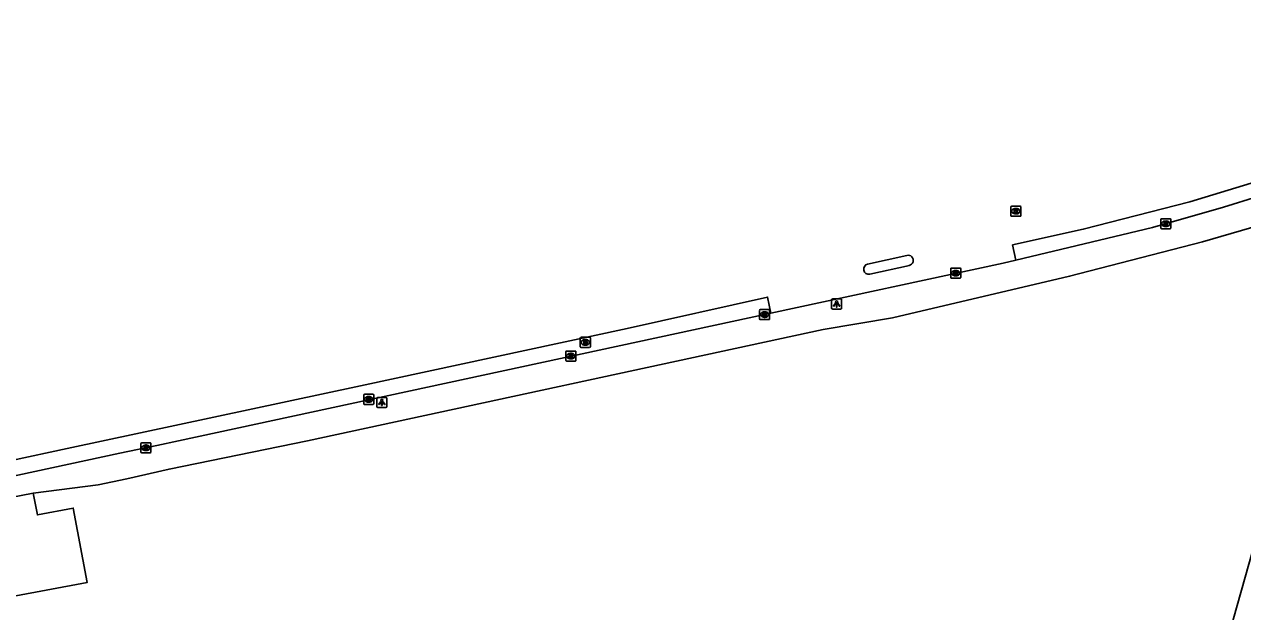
# Model space of a CAD drawing. Extents: x 161772 to 163123, y 383092 to 383917.
# Drawn here: x 162083.2 to 162204.2, y 383733 to 383791.3 of the extents above; entities that cross this region are included whole.
import ezdxf

# ---------------------------------------------------------------- set-up
doc = ezdxf.new("R2010")
doc.units = 0
for name, color, linetype in [('IMGEO_Erf', 7, 'Continuous'), ('IMGEO_Kolk', 7, 'Continuous'), ('IMGEO_Lichtpunt', 7, 'Continuous'), ('IMGEO_Pand', 7, 'Continuous'), ('IMGEO_Rijbaan_lokaal_open', 7, 'Continuous'), ('IMGEO_Rioolput', 7, 'Continuous'), ('IMGEO_Voetpad_open', 7, 'Continuous')]:
    doc.layers.add(name, color=color, linetype=linetype)

msp = doc.modelspace()

# ---------------------------------------------------------------- linework, layer by layer
at = {"layer": 'IMGEO_Erf'}
msp.add_lwpolyline([(162188.45, 383626.53), (162188.65, 383671.03), (162200.05, 383704.49), (162206.42, 383727.95), (162212.48, 383749.73), (162216.82, 383768.48), (162212.58, 383767.1), (162210.76, 383757.86), (162205.29, 383739.26), (162195.82, 383705.74), (162191.84, 383693.7), (162184.52, 383672.86), (162176.1, 383673.16), (162171.58, 383679.03), (162171.39, 383679.23), (162169.32, 383681.58), (162169.13, 383681.73), (162164.45, 383686.58), (162162.99, 383692.92), (162164.04, 383697.07), (162163.82, 383699.95), (162161.74, 383705.42)], dxfattribs=at)
at = {"layer": 'IMGEO_Kolk'}
for p, q in [((162196.1, 383771.12), (162196.1, 383771.98)), ((162196.17, 383772.05), (162197.03, 383772.05)), ((162196.59, 383771.83), (162196.61, 383771.83)), ((162196.61, 383771.27), (162196.59, 383771.27)), ((162197.1, 383771.98), (162197.1, 383771.12)), ((162197.03, 383771.05), (162196.17, 383771.05)), ((162175.23, 383766.22), (162175.23, 383767.07)), ((162175.3, 383767.14), (162176.16, 383767.14)), ((162175.74, 383766.36), (162175.71, 383766.36)), ((162175.72, 383766.92), (162175.74, 383766.92)), ((162176.23, 383767.07), (162176.23, 383766.22)), ((162176.16, 383766.14), (162175.3, 383766.14)), ((162156.24, 383762.1), (162156.24, 383762.95)), ((162156.31, 383763.03), (162157.17, 383763.03)), ((162156.73, 383762.81), (162156.75, 383762.81)), ((162157.24, 383762.95), (162157.24, 383762.1)), ((162157.17, 383762.03), (162156.31, 383762.03)), ((162156.75, 383762.25), (162156.72, 383762.25)), ((162137, 383757.98), (162137, 383758.84)), ((162137.07, 383758.91), (162137.92, 383758.91)), ((162137.92, 383757.91), (162137.07, 383757.91)), ((162137.48, 383758.69), (162137.51, 383758.69)), ((162137.51, 383758.13), (162137.48, 383758.13)), ((162138, 383758.84), (162138, 383757.98)), ((162116.91, 383753.68), (162116.91, 383754.54)), ((162116.99, 383754.61), (162117.84, 383754.61)), ((162117.4, 383754.39), (162117.42, 383754.39)), ((162117.91, 383754.54), (162117.91, 383753.68)), ((162117.84, 383753.61), (162116.99, 383753.61)), ((162117.42, 383753.83), (162117.4, 383753.83)), ((162094.78, 383748.87), (162094.78, 383749.73)), ((162094.85, 383749.8), (162095.7, 383749.8)), ((162095.26, 383749.58), (162095.29, 383749.58)), ((162095.78, 383749.73), (162095.78, 383748.87)), ((162095.7, 383748.8), (162094.85, 383748.8)), ((162095.29, 383749.02), (162095.26, 383749.02))]:
    msp.add_line(p, q, dxfattribs=at)
for points in [[(162196.1, 383771.12), (162196.1, 383771.98)], [(162196.17, 383772.05), (162197.03, 383772.05)], [(162196.42, 383771.75), (162196.54, 383771.75), (162196.54, 383771.6), (162196.67, 383771.75), (162196.84, 383771.75), (162196.69, 383771.6), (162196.84, 383771.35), (162196.69, 383771.35), (162196.61, 383771.51), (162196.54, 383771.45), (162196.54, 383771.35), (162196.42, 383771.35), (162196.42, 383771.75)], [(162197.1, 383771.98), (162197.1, 383771.12)], [(162197.03, 383771.05), (162196.17, 383771.05)], [(162175.23, 383766.22), (162175.23, 383767.07)], [(162175.3, 383767.14), (162176.16, 383767.14)], [(162175.55, 383766.84), (162175.67, 383766.84), (162175.67, 383766.69), (162175.8, 383766.84), (162175.97, 383766.84), (162175.82, 383766.69), (162175.97, 383766.44), (162175.82, 383766.44), (162175.74, 383766.61), (162175.67, 383766.54), (162175.67, 383766.44), (162175.55, 383766.44), (162175.55, 383766.84)], [(162176.23, 383767.07), (162176.23, 383766.22)], [(162176.16, 383766.14), (162175.3, 383766.14)], [(162156.24, 383762.1), (162156.24, 383762.95)], [(162156.31, 383763.03), (162157.17, 383763.03)], [(162156.56, 383762.73), (162156.68, 383762.73), (162156.68, 383762.57), (162156.81, 383762.73), (162156.98, 383762.73), (162156.83, 383762.58), (162156.98, 383762.33), (162156.83, 383762.33), (162156.75, 383762.49), (162156.68, 383762.42), (162156.68, 383762.33), (162156.56, 383762.33), (162156.56, 383762.73)], [(162157.24, 383762.95), (162157.24, 383762.1)], [(162157.17, 383762.03), (162156.31, 383762.03)], [(162137, 383757.98), (162137, 383758.84)], [(162137.07, 383758.91), (162137.92, 383758.91)], [(162137.92, 383757.91), (162137.07, 383757.91)], [(162137.32, 383758.61), (162137.44, 383758.61), (162137.44, 383758.46), (162137.57, 383758.61), (162137.73, 383758.61), (162137.59, 383758.46), (162137.74, 383758.21), (162137.59, 383758.21), (162137.5, 383758.37), (162137.44, 383758.31), (162137.44, 383758.21), (162137.32, 383758.21), (162137.32, 383758.61)], [(162138, 383758.84), (162138, 383757.98)], [(162116.91, 383753.68), (162116.91, 383754.54)], [(162116.99, 383754.61), (162117.84, 383754.61)], [(162117.23, 383754.31), (162117.36, 383754.31), (162117.36, 383754.16), (162117.48, 383754.31), (162117.65, 383754.31), (162117.5, 383754.16), (162117.66, 383753.91), (162117.5, 383753.91), (162117.42, 383754.07), (162117.36, 383754.01), (162117.36, 383753.91), (162117.23, 383753.91), (162117.23, 383754.31)], [(162117.91, 383754.54), (162117.91, 383753.68)], [(162117.84, 383753.61), (162116.99, 383753.61)], [(162094.78, 383748.87), (162094.78, 383749.73)], [(162094.85, 383749.8), (162095.7, 383749.8)], [(162095.1, 383749.5), (162095.22, 383749.5), (162095.22, 383749.35), (162095.35, 383749.5), (162095.51, 383749.5), (162095.37, 383749.35), (162095.52, 383749.1), (162095.37, 383749.1), (162095.28, 383749.26), (162095.22, 383749.2), (162095.22, 383749.1), (162095.1, 383749.1), (162095.1, 383749.5)], [(162095.78, 383749.73), (162095.78, 383748.87)], [(162095.7, 383748.8), (162094.85, 383748.8)]]:
    msp.add_lwpolyline(points, dxfattribs=at)
for centre, start, end in [((162196.18, 383771.97), 91.552, 178.448), ((162196.18, 383771.97), 91.552, 178.448), ((162197.02, 383771.97), 1.552, 88.448), ((162197.02, 383771.97), 1.552, 88.448), ((162196.18, 383771.12), 181.552, 268.448), ((162196.18, 383771.12), 181.552, 268.448), ((162197.02, 383771.12), 271.552, 358.448), ((162197.02, 383771.12), 271.552, 358.448), ((162175.31, 383767.07), 91.552, 178.448), ((162175.31, 383767.07), 91.552, 178.448), ((162176.15, 383767.07), 1.552, 88.448), ((162176.15, 383767.07), 1.552, 88.448), ((162175.31, 383766.22), 181.552, 268.448), ((162175.31, 383766.22), 181.552, 268.448), ((162176.15, 383766.22), 271.552, 358.448), ((162176.15, 383766.22), 271.552, 358.448), ((162156.31, 383762.95), 91.552, 178.448), ((162156.31, 383762.95), 91.552, 178.448), ((162157.16, 383762.95), 1.552, 88.448), ((162157.16, 383762.95), 1.552, 88.448), ((162156.31, 383762.1), 181.552, 268.448), ((162156.31, 383762.1), 181.552, 268.448), ((162157.16, 383762.1), 271.552, 358.448), ((162157.16, 383762.1), 271.552, 358.448), ((162137.07, 383758.83), 91.552, 178.448), ((162137.07, 383758.83), 91.552, 178.448), ((162137.07, 383757.99), 181.552, 268.448), ((162137.07, 383757.99), 181.552, 268.448), ((162137.92, 383758.83), 1.552, 88.448), ((162137.92, 383758.83), 1.552, 88.448), ((162137.92, 383757.99), 271.552, 358.448), ((162137.92, 383757.99), 271.552, 358.448), ((162116.99, 383754.53), 91.552, 178.448), ((162116.99, 383754.53), 91.552, 178.448), ((162117.84, 383754.53), 1.552, 88.448), ((162117.84, 383754.53), 1.552, 88.448), ((162116.99, 383753.69), 181.552, 268.448), ((162116.99, 383753.69), 181.552, 268.448), ((162117.84, 383753.69), 271.552, 358.448), ((162117.84, 383753.69), 271.552, 358.448), ((162094.85, 383749.72), 91.552, 178.448), ((162094.85, 383749.72), 91.552, 178.448), ((162095.7, 383749.72), 1.552, 88.448), ((162095.7, 383749.72), 1.552, 88.448), ((162094.85, 383748.88), 181.552, 268.448), ((162094.85, 383748.88), 181.552, 268.448), ((162095.7, 383748.88), 271.552, 358.448), ((162095.7, 383748.88), 271.552, 358.448)]:
    msp.add_arc(centre, 0.0765, start, end, dxfattribs=at)
for centre, major_axis, ratio, start_param, end_param in [((162196.59, 383771.55), (-0.387, 0.002), 0.722429, 4.712389, 7.853982), ((162196.61, 383771.55), (-0.39, 0.002), 0.717154, 1.570796, 4.712389), ((162175.72, 383766.64), (-0.387, 0.002), 0.722429, 4.712389, 7.853982), ((162175.74, 383766.64), (-0.39, 0.002), 0.717154, 1.570796, 4.712389), ((162156.73, 383762.53), (-0.387, 0.002), 0.722429, 4.712389, 7.853982), ((162156.75, 383762.53), (-0.39, 0.002), 0.717154, 1.570796, 4.712389), ((162137.48, 383758.41), (-0.387, 0.002), 0.722429, 4.712389, 7.853982), ((162137.51, 383758.41), (-0.39, 0.002), 0.717154, 1.570796, 4.712389), ((162117.4, 383754.11), (-0.387, 0.002), 0.722429, 4.712389, 7.853982), ((162117.42, 383754.11), (-0.39, 0.002), 0.717154, 1.570796, 4.712389), ((162095.26, 383749.3), (-0.387, 0.002), 0.722429, 4.712389, 7.853982), ((162095.29, 383749.3), (-0.39, 0.002), 0.717154, 1.570796, 4.712389)]:
    msp.add_ellipse(centre, major_axis=major_axis, ratio=ratio, start_param=start_param, end_param=end_param, dxfattribs=at)
at = {"layer": 'IMGEO_Lichtpunt'}
for p, q in [((162163.4, 383763.98), (162163.4, 383763.18)), ((162163.4, 383763.98), (162163.4, 383763.18)), ((162164.3, 383764.08), (162163.49, 383764.08)), ((162164.3, 383764.08), (162163.49, 383764.08)), ((162164.39, 383763.18), (162164.39, 383763.98)), ((162164.39, 383763.18), (162164.39, 383763.98)), ((162163.49, 383763.08), (162164.3, 383763.08)), ((162163.49, 383763.08), (162164.3, 383763.08)), ((162118.22, 383754.21), (162118.22, 383753.41)), ((162118.22, 383754.21), (162118.22, 383753.41)), ((162119.12, 383754.31), (162118.31, 383754.31)), ((162119.12, 383754.31), (162118.31, 383754.31)), ((162119.21, 383753.41), (162119.21, 383754.21)), ((162119.21, 383753.41), (162119.21, 383754.21)), ((162118.31, 383753.31), (162119.12, 383753.31)), ((162118.31, 383753.31), (162119.12, 383753.31))]:
    msp.add_line(p, q, dxfattribs=at)
for points in [[(162163.77, 383763.65), (162163.81, 383763.62), (162163.62, 383763.36), (162163.58, 383763.39), (162163.77, 383763.65)], [(162163.87, 383763.6), (162163.92, 383763.6), (162163.92, 383763.28), (162163.87, 383763.28), (162163.87, 383763.6)], [(162163.98, 383763.62), (162164.02, 383763.65), (162164.21, 383763.38), (162164.17, 383763.36), (162163.98, 383763.62)], [(162118.59, 383753.88), (162118.63, 383753.85), (162118.44, 383753.59), (162118.4, 383753.62), (162118.59, 383753.88)], [(162118.69, 383753.83), (162118.74, 383753.83), (162118.74, 383753.51), (162118.69, 383753.51), (162118.69, 383753.83)], [(162118.8, 383753.85), (162118.84, 383753.88), (162119.03, 383753.61), (162118.99, 383753.59), (162118.8, 383753.85)]]:
    msp.add_lwpolyline(points, dxfattribs=at)
for centre in [(162163.9, 383763.78), (162118.72, 383754.01)]:
    msp.add_circle(centre, 0.0994, dxfattribs=at)
for centre, start, end in [((162163.49, 383763.98), 90, 180), ((162163.49, 383763.98), 90, 180), ((162164.3, 383763.98), 0, 90), ((162164.3, 383763.98), 0, 90), ((162163.49, 383763.18), 180, 270), ((162163.49, 383763.18), 180, 270), ((162164.3, 383763.18), 270, 0), ((162164.3, 383763.18), 270, 360), ((162118.31, 383754.21), 90, 180), ((162118.31, 383754.21), 90, 180), ((162119.12, 383754.21), 0, 90), ((162119.12, 383754.21), 0, 90), ((162118.31, 383753.41), 180, 270), ((162118.31, 383753.41), 180, 270), ((162119.12, 383753.41), 270, 0), ((162119.12, 383753.41), 270, 360)]:
    msp.add_arc(centre, 0.0946, start, end, dxfattribs=at)
at = {"layer": 'IMGEO_Pand'}
for points in [[(162079.78, 383743.97), (162080.18, 383741.83), (162076.86, 383741.21), (162078.24, 383733.84), (162089.44, 383735.94), (162088.06, 383743.31), (162084.49, 383742.64), (162084.08, 383744.78)], [(162084.08, 383744.78), (162079.78, 383743.97)]]:
    msp.add_lwpolyline(points, dxfattribs=at)
at = {"layer": 'IMGEO_Rijbaan_lokaal_open'}
for points in [[(162181.69, 383767.92), (162181.37, 383769.44), (162188.4, 383771), (162198.99, 383773.72), (162213.14, 383778.01), (162227.51, 383782.93), (162242.11, 383787.67), (162254.92, 383791.34)], [(162157.36, 383762.66), (162180.44, 383767.62), (162181.69, 383767.92)], [(162166.97, 383767.54), (162170.87, 383768.4)], [(162171.12, 383767.41), (162167.2, 383766.53)], [(162071.16, 383744.13), (162070.83, 383745.65), (162087.46, 383749.22), (162116.59, 383755.47), (162143.1, 383761.16), (162157.04, 383764.27), (162157.36, 383762.66)]]:
    msp.add_lwpolyline(points, dxfattribs=at)
for centre, radius, start, end in [((162167.09, 383767.04), 0.515, 103.0825, 281.7215), ((162171, 383767.91), 0.512, 282.7573, 104.9352)]:
    msp.add_arc(centre, radius, start, end, dxfattribs=at)
at = {"layer": 'IMGEO_Rioolput'}
for p, q in [((162181.2, 383772.36), (162181.2, 383773.22)), ((162181.28, 383773.29), (162182.13, 383773.29)), ((162181.69, 383773.07), (162181.72, 383773.07)), ((162181.71, 383772.51), (162181.69, 383772.51)), ((162182.21, 383773.22), (162182.21, 383772.36)), ((162182.13, 383772.29), (162181.28, 383772.29)), ((162138.51, 383760.27), (162139.36, 383760.27)), ((162138.43, 383759.34), (162138.43, 383760.19)), ((162139.36, 383759.27), (162138.51, 383759.27)), ((162138.92, 383760.05), (162138.95, 383760.05)), ((162138.94, 383759.49), (162138.92, 383759.49)), ((162139.43, 383760.19), (162139.43, 383759.34))]:
    msp.add_line(p, q, dxfattribs=at)
for points in [[(162181.2, 383772.36), (162181.2, 383773.22)], [(162181.28, 383773.29), (162182.13, 383773.29)], [(162181.79, 383772.99), (162181.54, 383772.99), (162181.54, 383772.59)], [(162181.54, 383772.59), (162181.67, 383772.59), (162181.67, 383772.75), (162181.68, 383772.75)], [(162181.72, 383772.91), (162181.67, 383772.91), (162181.67, 383772.83)], [(162181.67, 383772.83), (162181.72, 383772.83)], [(162181.72, 383772.72), (162181.79, 383772.59), (162181.93, 383772.59), (162181.87, 383772.72)], [(162182.21, 383773.22), (162182.21, 383772.36)], [(162182.13, 383772.29), (162181.28, 383772.29)], [(162138.51, 383760.27), (162139.36, 383760.27)], [(162138.43, 383759.34), (162138.43, 383760.19)], [(162139.36, 383759.27), (162138.51, 383759.27)], [(162139.02, 383759.96), (162138.77, 383759.97), (162138.77, 383759.57)], [(162138.77, 383759.57), (162138.89, 383759.57), (162138.89, 383759.73), (162138.91, 383759.73)], [(162138.95, 383759.89), (162138.89, 383759.89), (162138.89, 383759.8)], [(162138.89, 383759.8), (162138.95, 383759.8)], [(162138.95, 383759.7), (162139.02, 383759.57), (162139.16, 383759.57), (162139.1, 383759.69)], [(162139.43, 383760.19), (162139.43, 383759.34)]]:
    msp.add_lwpolyline(points, dxfattribs=at)
for centre, radius, start, end in [((162181.28, 383773.22), 0.0765, 91.552, 178.448), ((162181.28, 383773.22), 0.0765, 91.552, 178.448), ((162181.28, 383772.37), 0.0765, 181.552, 268.448), ((162181.28, 383772.37), 0.0765, 181.552, 268.448), ((162181.67, 383772.7), 0.0533, 26.0293, 88.6989), ((162181.72, 383772.81), 0.0964, 77.0061, 93.1865), ((162181.7, 383773.02), 0.19, 274.7715, 282.9687), ((162181.74, 383772.87), 0.0378, 276.6634, 79.6772), ((162181.79, 383772.88), 0.109, 350.3612, 89.416), ((162181.79, 383772.88), 0.112, 277.5842, 350.9817), ((162181.77, 383772.66), 0.108, 29.5134, 73.7905), ((162182.13, 383773.22), 0.0765, 1.552, 88.448), ((162182.13, 383773.22), 0.0765, 1.552, 88.448), ((162182.13, 383772.37), 0.0765, 271.552, 358.448), ((162182.13, 383772.37), 0.0765, 271.552, 358.448), ((162138.51, 383760.19), 0.0765, 91.552, 178.448), ((162138.51, 383760.19), 0.0765, 91.552, 178.448), ((162139.36, 383760.19), 0.0765, 1.552, 88.448), ((162139.36, 383760.19), 0.0765, 1.552, 88.448), ((162138.51, 383759.34), 0.0765, 181.552, 268.448), ((162138.51, 383759.34), 0.0765, 181.552, 268.448), ((162138.9, 383759.68), 0.0533, 26.0293, 88.6989), ((162138.95, 383759.79), 0.0964, 77.0061, 93.1865), ((162138.93, 383759.99), 0.19, 274.7715, 282.9687), ((162138.97, 383759.85), 0.0378, 276.6634, 79.6772), ((162139.02, 383759.86), 0.109, 350.3612, 89.416), ((162139.02, 383759.85), 0.112, 277.5842, 350.9817), ((162139, 383759.64), 0.108, 29.5134, 73.7905), ((162139.36, 383759.34), 0.0765, 271.552, 358.448), ((162139.36, 383759.34), 0.0765, 271.552, 358.448)]:
    msp.add_arc(centre, radius, start, end, dxfattribs=at)
for centre, major_axis, ratio, start_param, end_param in [((162181.69, 383772.79), (-0.387, 0.002), 0.722429, 4.712389, 7.853982), ((162181.72, 383772.79), (-0.39, 0.002), 0.717154, 1.570796, 4.712389), ((162138.92, 383759.77), (-0.387, 0.002), 0.722429, 4.712389, 7.853982), ((162138.94, 383759.77), (-0.39, 0.002), 0.717154, 1.570796, 4.712389)]:
    msp.add_ellipse(centre, major_axis=major_axis, ratio=ratio, start_param=start_param, end_param=end_param, dxfattribs=at)
at = {"layer": 'IMGEO_Voetpad_open'}
for points in [[(162255.27, 383789.81), (162245.45, 383787.15), (162239.76, 383785.38), (162223.23, 383779.7), (162219.4, 383778.5), (162202.34, 383773.18), (162195.28, 383771.17), (162181.69, 383767.92)], [(162084.08, 383744.78), (162090.52, 383745.61), (162093.37, 383746.21), (162097.57, 383747.18), (162111.33, 383750), (162162.57, 383761.05), (162169.44, 383762.21), (162187.04, 383766.34), (162200.26, 383769.76), (162220.19, 383775.55), (162225.39, 383777.18), (162242.72, 383783.15), (162255.01, 383786.7)], [(162157.36, 383762.66), (162098.5, 383750), (162096.36, 383749.54), (162092.7, 383748.76), (162071.16, 383744.13)]]:
    msp.add_lwpolyline(points, dxfattribs=at)

doc.saveas('drawing.dxf')
